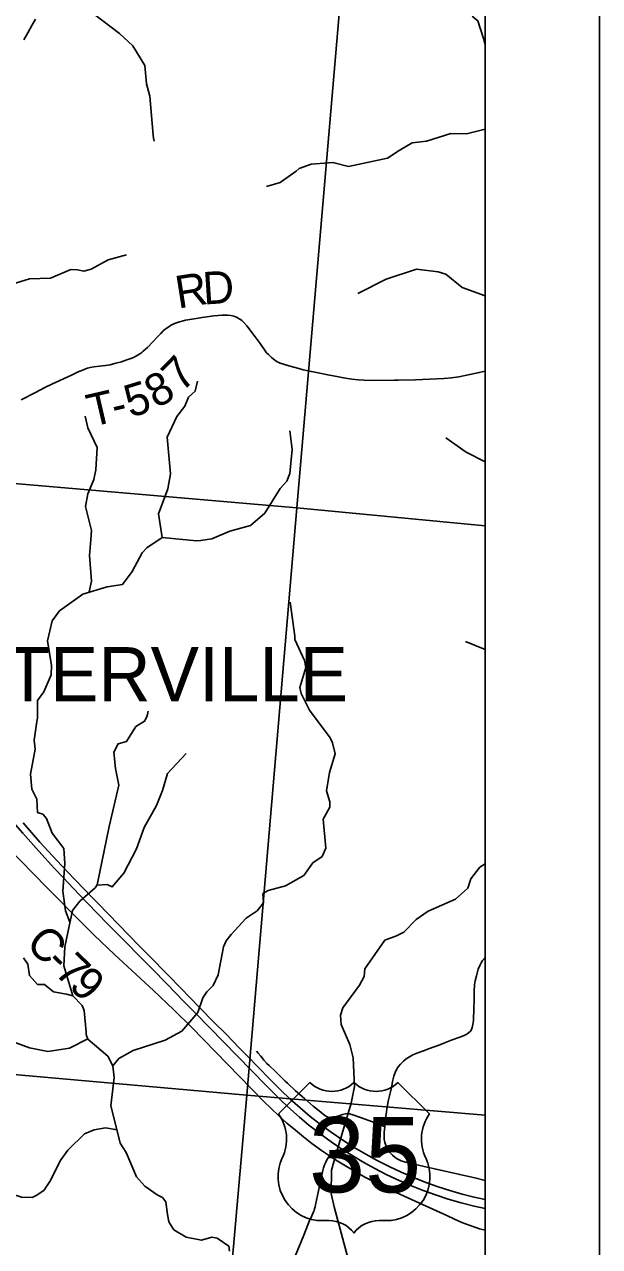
# Model space of a CAD drawing. Extents: x 0 to 42, y 0 to 22.
# Drawn here: x 8.497 to 9, y 14.81 to 15.878 of the extents above; entities that cross this region are included whole.
import ezdxf

# ---------------------------------------------------------------- set-up
doc = ezdxf.new("R2010")
doc.units = 0
for name, color, linetype in [('GM_X_Corporation_Text', 7, 'Continuous'), ('GM_X_County_Road', 7, 'Continuous'), ('GM_X_County_Road_Text', 7, 'Continuous'), ('GM_X_Minor_River', 7, 'Continuous'), ('GM_X_Section', 7, 'Continuous'), ('GM_X_Township_Road', 7, 'Continuous'), ('GM_X_Township_Road_Text', 7, 'Continuous'), ('GM_X_Unincorporated', 7, 'Continuous'), ('GM_X_US_Location', 7, 'Continuous'), ('GM_X_US_Route', 7, 'Continuous'), ('GM_X_US_Shield', 7, 'Continuous'), ('SH_Cut_Line', 7, 'Continuous'), ('SH_Data', 7, 'Continuous')]:
    doc.layers.add(name, color=color, linetype=linetype)

msp = doc.modelspace()

# ---------------------------------------------------------------- linework, layer by layer
at = {"layer": 'GM_X_County_Road'}
for points in [[(8.4969, 15.865), (8.5002, 15.8711), (8.5038, 15.8776), (8.507, 15.883)], [(8.4828, 15.1587), (8.5167, 15.124), (8.5471, 15.093), (8.5583, 15.0819), (8.5759, 15.0651), (8.61, 15.0337), (8.628, 15.0166), (8.6432, 15.0015), (8.7064, 14.9368), (8.7132, 14.93), (8.7193, 14.9242), (8.7267, 14.9176), (8.7341, 14.9113), (8.7411, 14.9056), (8.7485, 14.8999), (8.757, 14.8937), (8.7639, 14.8889), (8.7707, 14.8845), (8.7778, 14.8801), (8.7883, 14.874), (8.7949, 14.8704), (8.806, 14.8647), (8.8127, 14.8614), (8.842, 14.8479), (8.8664, 14.8369), (8.8731, 14.8337), (8.8796, 14.8308), (8.886, 14.8283), (8.891, 14.8265), (8.8951, 14.8252), (8.9, 14.8239)]]:
    msp.add_lwpolyline(points, dxfattribs=at)
at = {"layer": 'GM_X_Minor_River'}
msp.add_line((8.9, 15.3317), (8.8828, 15.3387), dxfattribs=at)
for points in [[(8.5843, 15.9934), (8.5762, 15.9885), (8.569, 15.9811), (8.5556, 15.9618), (8.5499, 15.9559), (8.5452, 15.9469), (8.5463, 15.9356), (8.5431, 15.9164), (8.5445, 15.9102), (8.5575, 15.888), (8.5803, 15.8706), (8.592, 15.8598), (8.6024, 15.8426), (8.6041, 15.8266), (8.607, 15.8156), (8.6097, 15.7815), (8.6101, 15.7791), (8.6108, 15.7764)], [(8.819, 15.9463), (8.8216, 15.9373), (8.826, 15.933), (8.8298, 15.9317), (8.8371, 15.9277), (8.8387, 15.915), (8.8391, 15.914), (8.8432, 15.906), (8.8517, 15.9015), (8.8669, 15.8945), (8.8749, 15.8945), (8.8855, 15.8932), (8.8896, 15.8847), (8.8936, 15.8816), (8.8987, 15.8661), (8.9, 15.8604)], [(8.9, 15.7868), (8.8837, 15.7828), (8.8699, 15.7831), (8.8487, 15.7764), (8.8362, 15.7749), (8.8247, 15.7682), (8.8147, 15.7614), (8.7806, 15.7543), (8.767, 15.7577), (8.7479, 15.7561), (8.7373, 15.7523), (8.7349, 15.7502), (8.7209, 15.7403), (8.7088, 15.7367)], [(8.5865, 15.677), (8.5706, 15.6726), (8.5557, 15.6644), (8.5493, 15.6625), (8.5436, 15.6638), (8.5377, 15.664), (8.5201, 15.6564), (8.5016, 15.6558), (8.4904, 15.6525), (8.4691, 15.6512), (8.4454, 15.6422), (8.4373, 15.641), (8.4312, 15.6405), (8.4218, 15.6427), (8.4059, 15.6434), (8.39, 15.6474), (8.386, 15.6485), (8.3728, 15.6493), (8.3476, 15.643), (8.3389, 15.6435), (8.3278, 15.6439), (8.3204, 15.6384), (8.3134, 15.6296), (8.3034, 15.6353)], [(8.9, 15.6412), (8.8999, 15.6412), (8.88, 15.6485), (8.8656, 15.6599), (8.8588, 15.6621), (8.8399, 15.6644), (8.8134, 15.6556), (8.7886, 15.643)], [(8.6177, 15.4297), (8.6144, 15.4504), (8.6225, 15.4722), (8.6251, 15.4855), (8.6221, 15.5176), (8.6304, 15.5356), (8.6376, 15.5445), (8.6408, 15.5525), (8.6464, 15.5578), (8.6485, 15.5665)], [(8.5538, 15.3822), (8.5558, 15.3915), (8.5543, 15.4141), (8.5554, 15.4281), (8.5558, 15.4359), (8.5506, 15.4567), (8.5527, 15.4679), (8.558, 15.4805), (8.5597, 15.489), (8.5608, 15.5085), (8.5526, 15.5256), (8.5504, 15.5358)], [(8.5371, 15.0933), (8.5331, 15.1032), (8.5308, 15.1203), (8.5325, 15.1447), (8.5317, 15.1578), (8.5215, 15.1711), (8.5165, 15.1841), (8.5133, 15.1879), (8.5088, 15.1891), (8.508, 15.201), (8.5038, 15.2095), (8.5027, 15.2228), (8.5066, 15.2446), (8.5057, 15.2526), (8.5081, 15.2689), (8.5087, 15.2717), (8.5086, 15.2873), (8.5143, 15.2949), (8.5207, 15.3095), (8.5209, 15.3179), (8.5175, 15.3393), (8.5214, 15.3569), (8.528, 15.3655), (8.5483, 15.3803), (8.5696, 15.3866), (8.5831, 15.3887), (8.5914, 15.4001), (8.6001, 15.4164), (8.6044, 15.4206), (8.6176, 15.4297), (8.6477, 15.4268), (8.6513, 15.427), (8.661, 15.4287), (8.6767, 15.4354), (8.695, 15.4403), (8.7073, 15.451), (8.7209, 15.4726), (8.7267, 15.4789), (8.7292, 15.4857), (8.7313, 15.5066), (8.7293, 15.5229)], [(8.9, 15.4959), (8.8834, 15.5044), (8.8657, 15.517)], [(8.5746, 14.9676), (8.5798, 14.9741), (8.5922, 14.981), (8.6204, 14.99), (8.6348, 14.9979), (8.649, 15.0143), (8.6533, 15.0272), (8.6567, 15.0325), (8.6624, 15.0378), (8.6667, 15.0473), (8.6714, 15.0718), (8.6735, 15.0771), (8.678, 15.0824), (8.691, 15.0967), (8.7007, 15.1031), (8.7062, 15.1102), (8.7058, 15.1183), (8.7103, 15.121), (8.7256, 15.125), (8.7415, 15.1341), (8.7494, 15.1451), (8.7576, 15.1509), (8.7606, 15.1579), (8.7585, 15.1835), (8.7642, 15.1939), (8.7643, 15.1985), (8.7613, 15.2083), (8.7639, 15.2243), (8.7688, 15.2406), (8.7665, 15.2501), (8.7645, 15.2546), (8.7466, 15.2787), (8.7391, 15.2934), (8.7379, 15.2986), (8.7432, 15.316), (8.7422, 15.3221), (8.7337, 15.3406), (8.7337, 15.3435), (8.7295, 15.3731)], [(8.5396, 15.0289), (8.5316, 15.055), (8.5325, 15.0717), (8.5352, 15.0844), (8.5393, 15.1034), (8.5457, 15.1116), (8.5592, 15.1235), (8.5609, 15.126), (8.5714, 15.177), (8.5799, 15.2131), (8.5768, 15.2277), (8.5755, 15.2421), (8.5791, 15.2493), (8.5864, 15.2512), (8.5946, 15.2643), (8.6023, 15.2691), (8.604, 15.2723), (8.6048, 15.2748), (8.6053, 15.2778)], [(8.5606, 15.1257), (8.5696, 15.1262), (8.5741, 15.1241), (8.5843, 15.1363), (8.5952, 15.1576), (8.6019, 15.1762), (8.6126, 15.1955), (8.6179, 15.2086), (8.6222, 15.2234), (8.6387, 15.2409)], [(8.7826, 14.7902), (8.768, 14.8444), (8.7655, 14.856), (8.7656, 14.8764), (8.7692, 14.889), (8.7828, 14.9349), (8.7858, 14.9497), (8.7846, 14.9747), (8.7816, 14.9863), (8.774, 15.0037), (8.7736, 15.0121), (8.7755, 15.0185), (8.7902, 15.0381), (8.7923, 15.0419), (8.7942, 15.0457), (8.7948, 15.0525), (8.8123, 15.0776), (8.8225, 15.0814), (8.8288, 15.0846), (8.8397, 15.0956), (8.8501, 15.103), (8.874, 15.1133), (8.8849, 15.123), (8.8876, 15.1312), (8.8955, 15.1414), (8.9, 15.1443)], [(8.5341, 15.0304), (8.5227, 15.0324), (8.5148, 15.0387), (8.5115, 15.0389), (8.5087, 15.0389), (8.5017, 15.0466), (8.5002, 15.0567), (8.4964, 15.062)], [(8.6765, 14.8055), (8.6759, 14.8101), (8.6658, 14.8169), (8.6611, 14.8178), (8.652, 14.8151), (8.6388, 14.8178), (8.6278, 14.8244), (8.6236, 14.8312), (8.6225, 14.8362), (8.6223, 14.8377), (8.6208, 14.8487), (8.6179, 14.8525), (8.6132, 14.855), (8.6026, 14.8625), (8.5952, 14.8707), (8.5863, 14.8918), (8.5811, 14.9001), (8.5777, 14.9132), (8.5728, 14.9328), (8.5758, 14.9575), (8.5747, 14.9676), (8.5701, 14.9761), (8.5527, 14.9911), (8.5513, 14.9951), (8.5512, 14.997), (8.5496, 15.0161), (8.5477, 15.0205), (8.5396, 15.0288), (8.5341, 15.0304)], [(8.5526, 14.9912), (8.5368, 14.9831), (8.5177, 14.9803), (8.5018, 14.9835), (8.4626, 14.9976), (8.4428, 14.9997), (8.4301, 14.9975), (8.407, 14.9892), (8.3966, 14.9836), (8.3885, 14.9753)], [(8.5782, 14.9117), (8.5681, 14.9134), (8.5583, 14.9117), (8.5499, 14.9081), (8.5352, 14.8938), (8.5286, 14.8847), (8.5201, 14.8674), (8.5141, 14.8587), (8.5076, 14.8543), (8.504, 14.8526), (8.4948, 14.8528), (8.4794, 14.8577), (8.4666, 14.8626), (8.4423, 14.8637), (8.4265, 14.8597), (8.4227, 14.8578), (8.4189, 14.8549), (8.411, 14.8424), (8.4053, 14.8287), (8.4032, 14.8173), (8.4027, 14.815)]]:
    msp.add_lwpolyline(points, dxfattribs=at)
at = {"layer": 'GM_X_Section'}
for points in [[(8.2175, 16.004), (8.779, 15.9662), (8.7354, 15.4558), (8.1739, 15.5042), (8.217, 15.9985)], [(8.1739, 15.5042), (8.7354, 15.4558), (8.6918, 14.9419), (8.1302, 14.9918), (8.173, 15.4942)], [(8.1302, 14.9918), (8.6918, 14.9419), (8.6468, 14.4328), (8.0839, 14.4822), (8.0841, 14.4842), (8.1298, 14.9874)]]:
    msp.add_lwpolyline(points, close=True, dxfattribs=at)
at = {"layer": 'GM_X_Township_Road'}
msp.add_lwpolyline([(8.0502, 14.1), (8.9, 14.1), (8.9, 16.9577), (8.669, 16.9761), (8.3052, 17.0052), (8.2967, 17.0056), (8.2613, 16.5495), (8.2423, 16.3206), (8.1723, 15.4906), (8.1698, 15.4663), (8.1694, 15.4594), (8.1684, 15.4461), (8.1628, 15.379), (8.1576, 15.3191), (8.1512, 15.2413), (8.0834, 14.5136), (8.0687, 14.307)], close=True, dxfattribs=at)
for points in [[(8.4943, 15.5501), (8.5069, 15.5566), (8.5151, 15.5609), (8.5217, 15.564), (8.5385, 15.5718), (8.5449, 15.5748), (8.5474, 15.5759), (8.55, 15.5769), (8.5523, 15.5777), (8.5547, 15.5783), (8.5579, 15.5789), (8.5628, 15.5795), (8.568, 15.5801), (8.5722, 15.5808), (8.5773, 15.5821), (8.5821, 15.5834), (8.5869, 15.585), (8.5895, 15.5859), (8.5912, 15.5866), (8.5931, 15.5875), (8.5952, 15.5886), (8.5982, 15.5904), (8.5999, 15.5915), (8.6012, 15.5926), (8.6048, 15.596), (8.6096, 15.6009), (8.6136, 15.6052), (8.6164, 15.6082), (8.6186, 15.6104), (8.6202, 15.6118), (8.6217, 15.6129), (8.6237, 15.6143), (8.6251, 15.6152), (8.6266, 15.616), (8.6284, 15.6168), (8.6303, 15.6175), (8.6327, 15.6183), (8.6351, 15.619), (8.6381, 15.6197), (8.6439, 15.6207), (8.6525, 15.622), (8.6628, 15.6235), (8.6665, 15.6239), (8.6701, 15.6242), (8.6723, 15.6242), (8.6747, 15.6241), (8.6777, 15.6239), (8.6791, 15.6236), (8.6804, 15.6232), (8.6818, 15.6226), (8.6832, 15.622), (8.685, 15.621), (8.6861, 15.6203), (8.6872, 15.6195), (8.6881, 15.6187), (8.689, 15.6178), (8.6917, 15.6148), (8.6991, 15.6051), (8.7032, 15.5993), (8.7076, 15.593), (8.709, 15.5913), (8.7105, 15.5897), (8.712, 15.5882), (8.7132, 15.5871), (8.7146, 15.5859), (8.7161, 15.5849), (8.7183, 15.5835), (8.7197, 15.5828), (8.7209, 15.5823), (8.7238, 15.5812), (8.7283, 15.5799), (8.7372, 15.5774), (8.7408, 15.5765), (8.7438, 15.5758), (8.7481, 15.5749), (8.7541, 15.5737), (8.7626, 15.572), (8.7705, 15.5705), (8.7763, 15.5694), (8.7834, 15.5683), (8.7893, 15.5676), (8.7942, 15.5673), (8.8023, 15.5671), (8.8208, 15.5672), (8.8239, 15.5674), (8.8391, 15.5677), (8.8515, 15.5682), (8.8638, 15.5688), (8.8707, 15.5694), (8.8769, 15.5703), (8.8866, 15.5722), (8.8948, 15.5739), (8.9, 15.5751)], [(8.8118, 14.9094), (8.8122, 14.9144), (8.813, 14.9217), (8.8134, 14.9254), (8.8144, 14.9318), (8.8156, 14.9379), (8.8172, 14.9449), (8.8184, 14.95), (8.8191, 14.9539), (8.8203, 14.9587), (8.8213, 14.9619), (8.8225, 14.9645), (8.824, 14.9668), (8.826, 14.9692), (8.8287, 14.9718), (8.8311, 14.9737), (8.8339, 14.9756), (8.8369, 14.9772), (8.8412, 14.9791), (8.8461, 14.9809), (8.8514, 14.9828), (8.8604, 14.9861), (8.8639, 14.9874), (8.8711, 14.9903), (8.878, 14.9929), (8.8818, 14.9943), (8.884, 14.9955), (8.8858, 14.9968), (8.8871, 14.9981), (8.888, 14.9994), (8.8887, 15.0011), (8.8893, 15.0038), (8.8897, 15.0072), (8.8901, 15.0181), (8.8903, 15.0246), (8.8903, 15.033), (8.8907, 15.0385), (8.8912, 15.0419), (8.8923, 15.0464), (8.894, 15.0521), (8.8954, 15.0555), (8.8965, 15.0578), (8.8978, 15.0598), (8.9, 15.0623)], [(8.7001, 14.9804), (8.7017, 14.9787), (8.7038, 14.9761), (8.705, 14.9746), (8.7065, 14.9727), (8.7093, 14.9697), (8.7111, 14.9679), (8.7167, 14.9627), (8.7252, 14.9544), (8.7272, 14.9525), (8.7342, 14.9459), (8.7421, 14.939), (8.7497, 14.9325), (8.755, 14.9282), (8.7599, 14.9244), (8.762, 14.923), (8.7631, 14.9226), (8.765, 14.9224), (8.7668, 14.9225), (8.7693, 14.923), (8.7722, 14.924), (8.7754, 14.9252), (8.7778, 14.9258), (8.7797, 14.926), (8.7815, 14.9258), (8.7836, 14.9252), (8.7918, 14.9223), (8.8039, 14.9177), (8.8059, 14.917), (8.8082, 14.9161), (8.8122, 14.9144)], [(8.9, 14.8675), (8.8911, 14.8696), (8.8778, 14.8726), (8.8571, 14.8773), (8.8493, 14.8792), (8.839, 14.8815), (8.8305, 14.8835), (8.8266, 14.8847), (8.8237, 14.886), (8.8213, 14.8876), (8.8189, 14.8896), (8.8167, 14.892), (8.8153, 14.894), (8.8139, 14.8965), (8.8128, 14.8992), (8.8124, 14.9006), (8.8121, 14.902), (8.8118, 14.9034), (8.8117, 14.9048), (8.8116, 14.9061), (8.8116, 14.9074), (8.8118, 14.9094)], [(8.7508, 14.8425), (8.7513, 14.8443), (8.7518, 14.846), (8.757, 14.8706), (8.7579, 14.875), (8.7588, 14.8785), (8.7597, 14.881), (8.7606, 14.8833), (8.7617, 14.8854), (8.7628, 14.8873), (8.7639, 14.8889)], [(8.7339, 14.8013), (8.7414, 14.8196), (8.7449, 14.8286), (8.7456, 14.8302), (8.7463, 14.8318), (8.7469, 14.8331), (8.7475, 14.8346), (8.7499, 14.8401), (8.7504, 14.8413), (8.7508, 14.8425)]]:
    msp.add_lwpolyline(points, dxfattribs=at)
at = {"layer": 'GM_X_Unincorporated'}
for points in [[(8.9, 15.4399), (8.9, 15.9543), (8.779, 15.9662), (8.7354, 15.4558)], [(8.9, 14.9245), (8.9, 15.4399), (8.7354, 15.4558), (8.6918, 14.9419)], [(8.9, 14.4107), (8.9, 14.9245), (8.6918, 14.9419), (8.6468, 14.4328)]]:
    msp.add_lwpolyline(points, close=True, dxfattribs=at)
at = {"layer": 'GM_X_US_Route'}
msp.add_line((8.5354, 15.1277), (8.545, 15.1176), dxfattribs=at)
for points in [[(8.4505, 15.2271), (8.4528, 15.2241), (8.4603, 15.2146), (8.4715, 15.2002), (8.4815, 15.1879), (8.4896, 15.1784), (8.4958, 15.1711), (8.5098, 15.1553), (8.5237, 15.1402), (8.531, 15.1324), (8.5354, 15.1277)], [(8.4962, 15.1803), (8.5108, 15.1634), (8.5219, 15.1512), (8.5342, 15.1381), (8.5424, 15.1295), (8.5555, 15.1159), (8.5614, 15.1099), (8.5797, 15.0911), (8.5976, 15.0727), (8.6054, 15.0647), (8.6235, 15.0463), (8.6337, 15.0359), (8.6506, 15.0185), (8.6629, 15.006), (8.6732, 14.9956), (8.685, 14.9835), (8.691, 14.9774), (8.7027, 14.9654), (8.7106, 14.9573), (8.7213, 14.9465), (8.7297, 14.9385), (8.7382, 14.9309), (8.7471, 14.9235), (8.7562, 14.9164), (8.7655, 14.9096), (8.7757, 14.9026), (8.7854, 14.8964), (8.7956, 14.8904), (8.8057, 14.8848), (8.816, 14.8796), (8.8267, 14.8746), (8.8375, 14.8699), (8.8482, 14.8657), (8.8588, 14.8619), (8.8691, 14.8586), (8.8799, 14.8555), (8.8904, 14.8528), (8.9, 14.8507)], [(8.545, 15.1176), (8.5606, 15.1016), (8.5706, 15.0914), (8.5848, 15.077), (8.5987, 15.0628), (8.6088, 15.0526), (8.6217, 15.0393), (8.6367, 15.0239), (8.6464, 15.014), (8.7082, 14.9509), (8.7221, 14.9371), (8.7302, 14.9294), (8.7376, 14.9228), (8.746, 14.9159), (8.7555, 14.9085), (8.7653, 14.9013), (8.7748, 14.8949), (8.7842, 14.8889), (8.7941, 14.8831), (8.8036, 14.8778), (8.8141, 14.8725), (8.8248, 14.8674), (8.8356, 14.8627), (8.8457, 14.8587), (8.8565, 14.8548), (8.8677, 14.8511), (8.879, 14.8478), (8.8904, 14.8449), (8.9, 14.8428)]]:
    msp.add_lwpolyline(points, dxfattribs=at)
at = {"layer": 'GM_X_US_Shield'}
for p, q in [((8.7469, 14.9532), (8.7194, 14.9257)), ((8.8513, 14.9257), (8.8238, 14.9532)), ((8.7579, 14.8323), (8.7634, 14.8323)), ((8.8073, 14.8323), (8.8128, 14.8323))]:
    msp.add_line(p, q, dxfattribs=at)
for centre, radius, start, end in [((8.7661, 14.9728), 0.0275, 225.573, 314.427), ((8.8046, 14.9728), 0.0275, 225.573, 314.427), ((8.6879, 14.9036), 0.0385, 334.5471, 35.0009), ((8.8828, 14.9036), 0.0385, 144.9991, 205.4529), ((8.7575, 14.8708), 0.0385, 154.8319, 270.6383), ((8.8133, 14.8708), 0.0385, 269.3617, 25.1681), ((8.7634, 14.8049), 0.0275, 36.8699, 90), ((8.8073, 14.8049), 0.0275, 90, 143.1301)]:
    msp.add_arc(centre, radius, start, end, dxfattribs=at)
at = {"layer": 'SH_Cut_Line'}
msp.add_lwpolyline([(8.2423, 16.3206), (8.1723, 15.4906), (8.1698, 15.4663), (8.1694, 15.4594), (8.1684, 15.4461), (8.1628, 15.379), (8.1576, 15.3191), (8.1512, 15.2413), (8.0834, 14.5136), (8.0687, 14.307), (8.0502, 14.1), (8.9, 14.1), (8.9, 20.0064)], dxfattribs=at)
at = {"layer": 'SH_Data'}
for p, q in [((9, 21), (9, 14)), ((8.9, 20.9), (8.9, 14.1))]:
    msp.add_line(p, q, dxfattribs=at)

# ---------------------------------------------------------------- texts
at = {"layer": 'GM_X_Corporation_Text'}
msp.add_text('CENTERVILLE', height=0.047348, rotation=0, dxfattribs=at).set_placement((8.3473, 15.2865))
at = {"layer": 'GM_X_County_Road_Text'}
for s, rotation, p in [('C', 315.0355, (8.4973, 15.0735)), ('-', 316.0901, (8.5141, 15.0567)), ('7', 316.3751, (8.5225, 15.0486)), ('9', 316.4295, (8.5351, 15.0366))]:
    msp.add_text(s, height=0.0284, rotation=rotation, dxfattribs=at).set_placement(p)
at = {"layer": 'GM_X_Township_Road_Text'}
for s, rotation, p in [('R', 8.9782, (8.6316, 15.6299)), ('D', 3.7583, (8.654, 15.6334)), ('7', 45.5983, (8.6348, 15.556)), ('8', 29.3678, (8.6126, 15.5421)), ('5', 17.1402, (8.5898, 15.5343)), ('T', 13.0243, (8.5556, 15.5263)), ('-', 13.2834, (8.5765, 15.5311))]:
    msp.add_text(s, height=0.0284, rotation=rotation, dxfattribs=at).set_placement(p)
at = {"layer": 'GM_X_US_Location'}
for s in ['0', '/']:
    msp.add_text(s, height=0.0000947, dxfattribs=at).set_placement((8.7853, 14.8895))
msp.add_text('35', height=0.0000947, rotation=0, dxfattribs=at).set_placement((8.7658, 14.8699))
at = {"layer": 'GM_X_US_Shield'}
msp.add_text('35', height=0.06592, dxfattribs=at).set_placement((8.746, 14.857))

doc.saveas('drawing.dxf')
